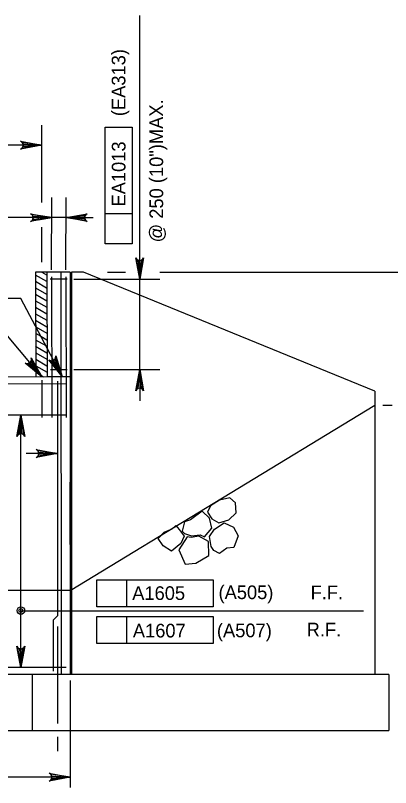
# Model space of a CAD drawing. Extents: x 634540 to 640306, y 296059 to 300275.
# Drawn here: x 638873.7 to 638956.1, y 297932.5 to 298101.9 of the extents above; entities that cross this region are included whole.
import ezdxf

# ---------------------------------------------------------------- set-up
doc = ezdxf.new("R2010")
doc.units = 0
for name, color, linetype in [('10', 7, 'Continuous'), ('3', 7, 'Continuous'), ('4', 7, 'Continuous'), ('5', 7, 'Continuous')]:
    doc.layers.add(name, color=color, linetype=linetype)

# ---------------------------------------------------------------- blocks, each defined once
blk = doc.blocks.new('ROCK')
at = {"layer": '4'}
for points in [[(2.36725, 1.088), (2.2065, 0.82625), (2.378625, 0.506625), (2.66975, 0.3095), (3.128875, 0.403375), (3.48475, 0.6775), (3.4915, 1.123375), (3.25625, 1.36725), (2.783625, 1.308375)], [(1.10175, -0.02725), (1.4015, -0.159125), (1.78825, -0.148875), (1.980875, -0.266), (2.343375, 0.09475), (2.27875, 0.5505), (1.969375, 0.883), (1.4225, 0.553625), (1.152875, 0.479), (1.0105, 0.082)], [(0.74675, 0.359875), (0.882, 0.16), (1.072875, -0.144), (0.892, -0.457375), (0.448125, -0.758625), (0.1, -0.49325), (-0.095, -0.146375), (0.202875, 0.1025), (0.579125, 0.219875)], [(2.231375, -0.71725), (2.2025, -0.266375), (2.45475, 0.037125), (2.9085, 0.28875), (3.2995, 0.047625), (3.46875, -0.344), (3.231625, -0.855), (2.92, -0.860375), (2.5765, -1.054625), (2.340375, -0.904375)], [(1.2085, -0.192875), (0.778375, -0.737625), (1.008375, -1.391375), (1.48725, -1.396875), (2.09825, -1.106625), (2.133375, -0.486375), (1.723125, -0.203375), (1.37425, -0.239875)]]:
    blk.add_lwpolyline(points, close=True, dxfattribs=at)

msp = doc.modelspace()

# ---------------------------------------------------------------- linework, layer by layer
at = {"layer": '10'}
for p, q in [((638878.15, 298045.58), (638878.21, 298022.63)), ((638885.79, 298045.58), (638878.15, 298045.58)), ((638879.54, 298045.58), (638880.57, 298044.99)), ((638880.62, 298045.58), (638880.68, 298022.64)), ((638883.69, 298045.58), (638883.76, 297957.3)), ((638885.79, 298045.58), (638885.79, 297957.3)), ((638886.01, 298045.58), (638886.01, 297957.3)), ((638888.67, 298045.58), (638886.01, 298045.58)), ((638952.6, 298019.44), (638888.67, 298045.58)), ((638878.1, 298044.99), (638880.58, 298043.56)), ((638878.11, 298043.57), (638880.59, 298042.14)), ((638878.11, 298042.14), (638880.59, 298040.71)), ((638878.12, 298040.72), (638880.6, 298039.29)), ((638878.13, 298039.29), (638880.61, 298037.86)), ((638878.14, 298037.87), (638880.61, 298036.44)), ((638878.14, 298036.44), (638880.62, 298035.01)), ((638878.15, 298035.02), (638880.63, 298033.59)), ((638878.16, 298033.6), (638878.22, 298033.56)), ((638878.22, 298033.56), (638880.64, 298032.16)), ((638878.16, 298032.17), (638879.31, 298031.51)), ((638878.17, 298030.75), (638880.4, 298029.46)), ((638879.31, 298031.51), (638880.64, 298030.74)), ((638878.18, 298029.32), (638880.66, 298027.89)), ((638880.4, 298029.46), (638880.65, 298029.31)), ((638878.19, 298027.9), (638880.66, 298026.46)), ((638878.19, 298026.47), (638880.67, 298025.04)), ((638878.2, 298025.05), (638880.68, 298023.61)), ((638878.21, 298023.62), (638879.92, 298022.63)), ((638663.63, 298021.71), (638880.68, 298022.64)), ((638880.68, 298022.64), (638885.9, 298022.66)), ((638952.6, 298019.44), (638952.6, 297957.3)), ((638885.79, 297975.76), (638952.6, 298016.36)), ((638882.32, 297975.76), (638672.95, 297975.76)), ((638885.9, 297975.76), (638882.32, 297975.76)), ((638955.68, 297957.3), (638807.56, 297957.3)), ((638877.42, 297957.3), (638877.42, 297945)), ((638955.68, 297957.3), (638955.68, 297945)), ((638574.44, 297945), (638955.68, 297945))]:
    msp.add_line(p, q, dxfattribs=at)
at = {"layer": '3'}
for p, q in [((638901.01, 298044.05), (638901.01, 298101.87)), ((638879.53, 298060.83), (638879.53, 298077.84)), ((638893.47, 298051.79), (638893.47, 298077.33)), ((638893.47, 298077.33), (638899.38, 298077.33)), ((638899.38, 298077.33), (638899.38, 298051.79)), ((638879.53, 298073.41), (638774.51, 298073.41)), ((638881.64, 298046.1), (638881.71, 298061.95)), ((638884.81, 298046.1), (638884.88, 298061.95)), ((638881.69, 298057.52), (638851.08, 298057.52)), ((638884.88, 298057.52), (638881.71, 298057.52)), ((638884.86, 298057.52), (638890.78, 298057.52)), ((638899.38, 298058.38), (638893.47, 298058.38)), ((638879.53, 298047.75), (638879.53, 298055.4)), ((638899.38, 298051.79), (638893.47, 298051.79)), ((638901.01, 298047), (638901.01, 298049.95)), ((638893.93, 298045.58), (638897.87, 298045.58)), ((638905.41, 298045.58), (639037.59, 298045.58)), ((638886.55, 298044.05), (638905.43, 298044.05)), ((638901.01, 298023.25), (638901.01, 298044.05)), ((638874.9, 298039.78), (638871.95, 298039.78)), ((638884.03, 298022.65), (638874.9, 298039.78)), ((638879.54, 298022.63), (638871.99, 298031.56)), ((638886.55, 298024.18), (638905.43, 298024.18)), ((638901.01, 298023.25), (638901.01, 298017.34)), ((638874.93, 297985.49), (638874.93, 298014.21)), ((638882.94, 298005.78), (638876.1, 298005.78)), ((638885.79, 297985.83), (638885.79, 297999.51)), ((638874.93, 297958.84), (638874.93, 297987.34)), ((638891.58, 297978.08), (638917.12, 297978.08)), ((638891.58, 297972.18), (638891.58, 297978.08)), ((638898.17, 297972.18), (638898.17, 297978.08)), ((638917.12, 297978.08), (638917.12, 297972.18)), ((638874.93, 297971.3), (638950.14, 297971.3)), ((638917.12, 297972.18), (638891.58, 297972.18)), ((638891.58, 297964.1), (638891.58, 297970)), ((638891.58, 297970), (638917.12, 297970)), ((638898.17, 297964.1), (638898.17, 297970)), ((638917.12, 297970), (638917.12, 297964.1)), ((638917.12, 297964.1), (638891.58, 297964.1)), ((638885.79, 297955.99), (638885.79, 297932.51)), ((638882.94, 297943.63), (638882.94, 297940.48)), ((638885.79, 297934.76), (638604.59, 297934.76))]:
    msp.add_line(p, q, dxfattribs=at)
for points in [[(638879.53, 298073.41), (638874.87, 298072.53), (638875.23, 298072.78), (638875.41, 298073.09), (638875.47, 298073.41), (638875.41, 298073.72), (638875.23, 298074.03), (638874.87, 298074.28), (638879.53, 298073.41), (638875.23, 298074.03), (638875.41, 298073.72), (638879.53, 298073.41), (638875.47, 298073.41), (638875.41, 298073.09), (638879.53, 298073.41), (638875.23, 298072.78)], [(638881.69, 298057.52), (638877.03, 298056.64), (638877.39, 298056.89), (638877.57, 298057.21), (638877.63, 298057.52), (638877.57, 298057.83), (638877.39, 298058.14), (638877.03, 298058.39), (638881.69, 298057.52), (638877.39, 298058.14), (638877.57, 298057.83), (638881.69, 298057.52), (638877.63, 298057.52), (638877.57, 298057.21), (638881.69, 298057.52), (638877.39, 298056.89)], [(638884.86, 298057.52), (638889.52, 298058.39), (638889.16, 298058.14), (638888.97, 298057.83), (638888.92, 298057.52), (638888.97, 298057.21), (638889.16, 298056.89), (638889.52, 298056.64), (638884.86, 298057.52), (638889.16, 298056.89), (638888.97, 298057.21), (638884.86, 298057.52), (638888.92, 298057.52), (638888.97, 298057.83), (638884.86, 298057.52), (638889.16, 298058.14)], [(638901.01, 298044.05), (638900.13, 298048.71), (638900.38, 298048.35), (638900.69, 298048.16), (638901.01, 298048.11), (638901.32, 298048.16), (638901.63, 298048.35), (638901.88, 298048.71), (638901.01, 298044.05), (638901.63, 298048.35), (638901.32, 298048.16), (638901.01, 298044.05), (638901.01, 298048.11), (638900.69, 298048.16), (638901.01, 298044.05), (638900.38, 298048.35)], [(638879.54, 298022.63), (638875.86, 298025.63), (638876.29, 298025.51), (638876.64, 298025.57), (638876.92, 298025.74), (638877.12, 298025.98), (638877.24, 298026.32), (638877.2, 298026.76), (638879.54, 298022.63), (638877.24, 298026.32), (638877.12, 298025.98), (638879.54, 298022.63), (638876.92, 298025.74), (638876.64, 298025.57), (638879.54, 298022.63), (638876.29, 298025.51)], [(638884.03, 298022.65), (638881.06, 298026.35), (638881.45, 298026.15), (638881.82, 298026.14), (638882.12, 298026.24), (638882.37, 298026.43), (638882.56, 298026.74), (638882.61, 298027.18), (638884.03, 298022.65), (638882.56, 298026.74), (638882.37, 298026.43), (638884.03, 298022.65), (638882.12, 298026.24), (638881.82, 298026.14), (638884.03, 298022.65), (638881.45, 298026.15)], [(638901.01, 298024.18), (638901.88, 298019.52), (638901.63, 298019.88), (638901.32, 298020.06), (638901.01, 298020.12), (638900.69, 298020.06), (638900.38, 298019.88), (638900.13, 298019.52), (638901.01, 298024.18), (638900.38, 298019.88), (638900.69, 298020.06), (638901.01, 298024.18), (638901.01, 298020.12), (638901.32, 298020.06), (638901.01, 298024.18), (638901.63, 298019.88)], [(638874.93, 298014.21), (638875.8, 298009.55), (638875.55, 298009.91), (638875.24, 298010.09), (638874.93, 298010.15), (638874.61, 298010.09), (638874.3, 298009.91), (638874.05, 298009.55), (638874.93, 298014.21), (638874.3, 298009.91), (638874.61, 298010.09), (638874.93, 298014.21), (638874.93, 298010.15), (638875.24, 298010.09), (638874.93, 298014.21), (638875.55, 298009.91)], [(638882.94, 298005.78), (638878.28, 298004.9), (638878.64, 298005.15), (638878.83, 298005.47), (638878.88, 298005.78), (638878.83, 298006.09), (638878.64, 298006.4), (638878.28, 298006.65), (638882.94, 298005.78), (638878.64, 298006.4), (638878.83, 298006.09), (638882.94, 298005.78), (638878.88, 298005.78), (638878.83, 298005.47), (638882.94, 298005.78), (638878.64, 298005.15)], [(638874.93, 297958.84), (638874.05, 297963.5), (638874.3, 297963.14), (638874.61, 297962.96), (638874.93, 297962.91), (638875.24, 297962.96), (638875.55, 297963.14), (638875.8, 297963.5), (638874.93, 297958.84), (638875.55, 297963.14), (638875.24, 297962.96), (638874.93, 297958.84), (638874.93, 297962.91), (638874.61, 297962.96), (638874.93, 297958.84), (638874.3, 297963.14)]]:
    msp.add_lwpolyline(points, dxfattribs=at)
for points in [[(638878.76, 298058.01), (638878.76, 298057.03), (638881.71, 298057.52)], [(638887.83, 298058.01), (638887.83, 298057.03), (638884.88, 298057.52)], [(638900.51, 298047), (638901.5, 298047), (638901.01, 298044.05)], [(638877.26, 298024.57), (638878.01, 298025.21), (638879.54, 298022.63)], [(638882.2, 298025.03), (638883.07, 298025.49), (638884.03, 298022.65)], [(638875.42, 298011.26), (638874.44, 298011.26), (638874.93, 298014.21)], [(638875.42, 297961.8), (638874.44, 297961.8), (638874.93, 297958.84)]]:
    msp.add_lwpolyline(points, close=True, dxfattribs=at)
for radius in [0.833, 0.417]:
    msp.add_circle((638874.93, 297971.34), radius, dxfattribs=at)
at = {"layer": '4'}
msp.add_line((638954.37, 298016.36), (638956.44, 298016.36), dxfattribs=at)
msp.add_lwpolyline([(638885.79, 297934.8), (638881.13, 297933.92), (638881.48, 297934.17), (638881.67, 297934.48), (638881.72, 297934.8), (638881.67, 297935.11), (638881.48, 297935.42), (638881.13, 297935.67), (638885.79, 297934.8), (638881.48, 297935.42), (638881.67, 297935.11), (638885.79, 297934.8), (638881.72, 297934.8), (638881.67, 297934.48), (638885.79, 297934.8), (638881.48, 297934.17)], dxfattribs=at)
at = {"layer": '5'}
for p, q in [((638885.07, 298044.05), (638881.39, 298044.05)), ((638881.64, 298044.56), (638881.71, 298013.7)), ((638884.81, 298044.56), (638884.88, 298013.7)), ((638881.45, 298024.18), (638885.13, 298024.18)), ((638879.55, 298021.84), (638879.53, 298013.7)), ((638882.94, 298021.63), (638882.94, 297970.18)), ((638774.12, 298020.65), (638884.88, 298021.12)), ((638884.88, 298014.21), (638774.22, 298014.21)), ((638882.94, 297970.18), (638882.01, 297969.25)), ((638882.01, 297969.25), (638882.01, 297958.04)), ((638882.94, 297967.85), (638882.94, 297946.54)), ((638884.88, 297958.84), (638814.25, 297958.84))]:
    msp.add_line(p, q, dxfattribs=at)

# ---------------------------------------------------------------- block references
at = {"layer": '3', "xscale": 4.921475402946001, "yscale": 4.921475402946, "rotation": 5.152771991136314}
msp.add_blockref('ROCK', (638905.43, 297987.91), dxfattribs=at)

# ---------------------------------------------------------------- texts
at = {"layer": '3'}
for s, height, p in [('(EA313)', 3, (638897.87, 298079.78)), ('@ 250 (10")MAX.', 3.0001, (638906.16, 298052.09)), ('EA1013', 3, (638897.89, 298059.96))]:
    msp.add_text(s, height=height, rotation=90, dxfattribs=at).set_placement(p)
for s, p in [('A1605', (638899.37, 297973.66)), ('(A505)', (638918.31, 297973.84)), ('F.F.', (638938.52, 297973.81)), ('A1607', (638899.51, 297965.43)), ('(A507)', (638917.96, 297965.48)), ('R.F.', (638937.65, 297965.66))]:
    msp.add_text(s, height=3, dxfattribs=at).set_placement(p)

doc.saveas('drawing.dxf')
